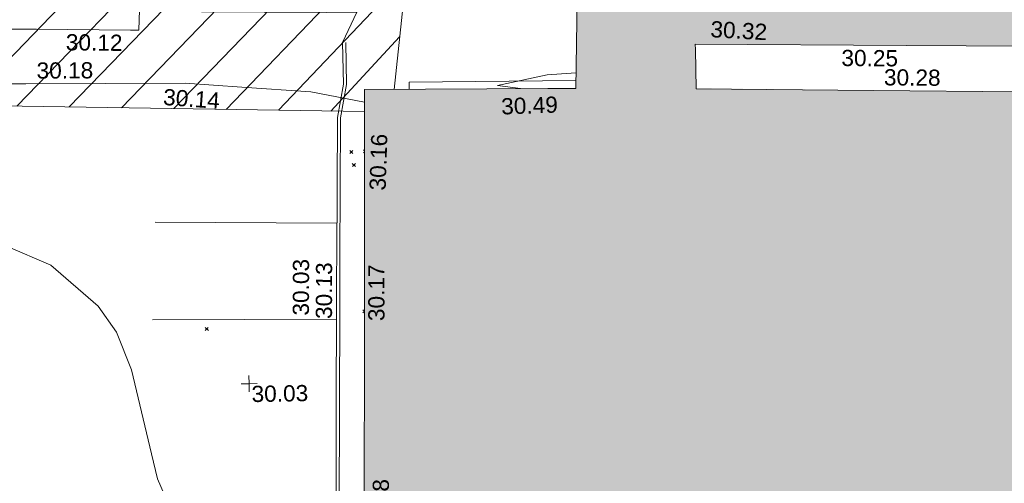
# Model space of a CAD drawing. Header units: millimetres. Extents: x -287732 to 520720, y -88450 to 287754.
# Tile 278 of 383: x 80720 to 103495, y 113792 to 124520. Entities that reach past the tile are written whole.
import ezdxf

# ---------------------------------------------------------------- set-up
doc = ezdxf.new("R2010")
doc.units = ezdxf.units.MM
doc.linetypes.add('IMPORT-HIDDEN2 _3_', pattern=[4762.5, 3175, -1587.5])
doc.linetypes.add('IMPORT-UG_ELEC_STREET LIGHTING_QLB2 _2_', pattern=[2700, 1500, -300.0000000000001, 0, -250, 150, -300.0000000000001, 0, -200])
for name, color, linetype, lineweight, true_color in [('00_UAV_BUILDING_OUTLINE', 5, 'Continuous', 9, 0x0000ff), ('00_UAV_CONCRETE', 9, 'Continuous', 9, 0x808080), ('00_UAV_FENCE', 7, 'Continuous', 9, 0x264c2f), ('00_UAV_KERB_BOTTOM', 1, 'Continuous', 9, 0xff0000), ('00_UAV_KERB_TOP', 7, 'Continuous', 9, 0xa500a5), ('00_UAV_LEVEL_SPOT', 7, 'Continuous', 9, 0x666666), ('00_UAV_ROAD_MARKING_YELLOW_CONTINUOUS', 40, 'Continuous', 9, 0xffbf00), ('00_UAV_WALL', 7, 'Continuous', 9, 0x7c00a5), ('00_UAV_WALL_RETAINING', 7, 'Continuous', 9, 0x7c00a5), ('01_DTM_CONTOUR_MJR', 7, 'Continuous', 9, 0x7f3f00), ('01_DTM_CONTOUR_MNR', 7, 'Continuous', 9, 0xa5a552), ('12333-PUM-2D-U-0001-C01 - Rev2_REVIT IMPORT_dwg', 7, 'Continuous', 9, 0x767676), ('A_RHA_Line', 7, 'Continuous', 9, 0x00a600), ('PUM-CHAMBER EXTENTS', 6, 'IMPORT-HIDDEN2 _3_', 9, 0xff00ff), ('PUM-UNABLE TO SURVEY', 190, 'Continuous', 9, 0x7f00ff)]:
    doc.layers.add(name, color=color, linetype=linetype, lineweight=lineweight, true_color=true_color)
doc.layers.add('A_RHA_Detail', color=7, linetype='Continuous', lineweight=9)
doc.layers.add('GEN-TEXT', color=7, linetype='Continuous', lineweight=9)
doc.styles.add('Swis721 Lt BT_2', font='swissl.ttf', dxfattribs={"height": 375})

# ---------------------------------------------------------------- blocks, each defined once
blk = doc.blocks.new('12333-PUM-2D-U-0001-C01 - Rev2_REVIT IMPORT_dwg_UAV-2077255-Site Location Plan Proposed')
at = {"layer": '00_UAV_LEVEL_SPOT', "color": 254, "true_color": 0xcccccc, "flags": 128}
for points in [[(0, -500.0000000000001), (0, 0), (-500.0000000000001, 0)], [(500.0000000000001, 0), (0, 0), (0, 500.0000000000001)]]:
    blk.add_lwpolyline(points, dxfattribs=at)
blk = doc.blocks.new('12333-PUM-2D-U-0001-C01 - Rev2_REVIT IMPORT_dwg_MGS62954_T2_Galway_ITM_3d_Rev1-2077680-Site Location Plan Proposed')
at = {"layer": '00_UAV_CONCRETE', "color": 254, "true_color": 0xcccccc, "flags": 128}
blk.add_lwpolyline([(533993821.2344432, 725676748.3484368), (533993819.7424778, 725676916.2696676), (533997677.8505664, 725676881.9568516)], dxfattribs=at)
at = {"layer": '00_UAV_FENCE', "color": 254, "true_color": 0xcccccc, "flags": 128}
blk.add_lwpolyline([(533984606.4254999, 725677031.3565), (533984956.9829133, 725677027.0913601), (533988641.8540002, 725676982.2585), (533989951.4853162, 725676867.2598823), (533991545.854, 725676727.2585), (533992783.3151581, 725676466.5470988)], dxfattribs=at)
at = {"layer": '00_UAV_KERB_BOTTOM', "color": 254, "true_color": 0xcccccc, "flags": 128}
blk.add_lwpolyline([(533992300.5415, 725677857.4255002), (533992299.5415, 725676890.4255), (533992151.5415, 725676125.4255002), (533992076.797038, 725672872.6906), (533992068.5414999, 725672513.4255), (533991993.5415002, 725668666.4255003), (533991977.2491143, 725667873.7233555), (533991909.5415, 725664579.4255), (533991882.9220554, 725662874.6402038), (533991839.5415, 725660096.4255), (533991804.6548505, 725657875.3088148), (533991755.5415, 725654748.4255), (533991704.8227784, 725652876.4435915), (533991678.5415, 725651906.4255002)], dxfattribs=at)
at = {"layer": '00_UAV_KERB_TOP', "color": 254, "true_color": 0xcccccc, "flags": 128}
blk.add_lwpolyline([(533992370.5414626, 725677857.3531113), (533992369.5345623, 725676883.6805985), (533992221.3875232, 725676117.9205644), (533992146.8141374, 725672872.6305698), (533992138.5258256, 725672511.939224), (533992063.5274799, 725668665.0240773), (533992047.262669, 725667873.663579), (533991979.5302703, 725664578.1598479), (533991952.9296565, 725662874.5805296), (533991909.5329681, 725660095.3326153), (533991874.6625469, 725657875.2491213), (533991825.5266109, 725654746.9278531), (533991774.8468394, 725652876.3835568), (533991748.5158221, 725651904.5296441)], dxfattribs=at)
at = {"layer": '00_UAV_ROAD_MARKING_YELLOW_CONTINUOUS', "color": 254, "true_color": 0xcccccc}
for p, q in [((533992095.2985793, 725673677.8420074), (533987889.7796368, 725673777.3943529)), ((533987793.7796368, 725671519.394353), (533992047.9148707, 725671455.416931))]:
    blk.add_line(p, q, dxfattribs=at)
at = {"layer": '00_UAV_WALL', "color": 254, "true_color": 0xcccccc, "flags": 128}
blk.add_lwpolyline([(533991946.8540001, 725678560.2585), (533989049.8540001, 725678625.2585001), (533987617.2942128, 725678697.4638813), (533987594.3289061, 725678223.6027254), (533987400.971929, 725678229.1283239), (533985226.854, 725678291.2585002), (533982402.4397334, 725678336.6436361)], dxfattribs=at)
at = {"layer": '00_UAV_WALL_RETAINING', "color": 254, "true_color": 0xcccccc, "flags": 128}
blk.add_lwpolyline([(533991946.8540001, 725678560.2585), (533992640.9680001, 725678549.684), (533992300.5415, 725677857.4255002)], dxfattribs=at)
at = {"layer": '01_DTM_CONTOUR_MJR', "color": 254, "true_color": 0xcccccc, "flags": 128}
blk.add_lwpolyline([(533982434.7057993, 725650513.4341646), (533984452.6412213, 725651986.0687025), (533985164.3878635, 725653442.7667475), (533986450.5126459, 725654285.6622803), (533987500.4225352, 725654420.0000001), (533988430.0000002, 725656420.0000001), (533988430.0000002, 725658420.0000001), (533988757.7809073, 725660389.2405014), (533988910.5054501, 725662093.0872011), (533988888.1726233, 725662704.3830078), (533988430.0000002, 725664420.0000001), (533988430.0000002, 725666420.0000001), (533987845.7303371, 725667835.730337), (533987710.3163019, 725668420.0000001), (533987285.7755486, 725670370.6648532), (533986954.1469131, 725671246.3576205), (533986539.3971784, 725671854.9828988), (533985458.1953767, 725672824.1461596), (533984430.0000002, 725673292.0930233)], dxfattribs=at)
at = {"layer": '01_DTM_CONTOUR_MNR', "color": 254, "true_color": 0xcccccc, "flags": 128}
blk.add_lwpolyline([(533996398.2576222, 725676717.7387002), (533995862.9347827, 725676803.2608696), (533997017.7169089, 725677027.780448), (533997684.0198982, 725677060.1955652)], dxfattribs=at)
at = {"xscale": 0.375, "yscale": 0.375, "zscale": 0.375}
blk.add_blockref('12333-PUM-2D-U-0001-C01 - Rev2_REVIT IMPORT_dwg_UAV-2077255-Site Location Plan Proposed', (533990000, 725670000.0000001), dxfattribs=at)
at = {"layer": '00_UAV_BUILDING_OUTLINE', "color": 251, "true_color": 0x666666, "char_height": 375, "width": 1495.902363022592, "attachment_point": 1, "line_spacing_factor": 1.005061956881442, "style": 'Swis721 Lt BT_2'}
for s, insert, rotation in [('30.32', (534000828.0322669, 725678207.7888681), 355.84313260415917), ('30.25', (534003833.727396, 725677486.0668606), 358.6493837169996), ('30.28', (534004810.7490917, 725677022.122988), 358.4756392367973), ('30.49', (533995938.1842242, 725676501.1138716), 1.0456829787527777), ('30.16', (533992859.9595945, 725674430.1917697), 87.1805098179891), ('30.17', (533992780.1852723, 725671401.841308), 88.96203897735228), ('30.18', (533992796.2918181, 725666434.90736), 88.96203896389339)]:
    blk.add_mtext(s, dxfattribs=dict(at, insert=insert, rotation=rotation))
at = {"layer": '00_UAV_FENCE', "color": 251, "true_color": 0x666666, "char_height": 375, "width": 1495.902363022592, "attachment_point": 1, "line_spacing_factor": 1.005061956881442, "style": 'Swis721 Lt BT_2'}
for s, insert, rotation in [('30.18', (533985212.9892944, 725677519.2428584), 359.30293167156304), ('30.14', (533988146.8504523, 725676859.5624635), 354.98173383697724)]:
    blk.add_mtext(s, dxfattribs=dict(at, insert=insert, rotation=rotation))
at = {"layer": '00_UAV_KERB_BOTTOM', "color": 251, "true_color": 0x666666, "insert": (533991035.4123445, 725671559.9903523), "char_height": 375, "width": 1495.902363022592, "attachment_point": 1, "rotation": 88.81143063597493, "line_spacing_factor": 1.005061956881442, "style": 'Swis721 Lt BT_2'}
blk.add_mtext('30.03', dxfattribs=at)
at = {"layer": '00_UAV_KERB_TOP', "color": 251, "true_color": 0x666666, "insert": (533991567.1198985, 725671471.4958007), "char_height": 375, "width": 1495.902363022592, "attachment_point": 1, "rotation": 88.81114601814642, "line_spacing_factor": 1.005061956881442, "style": 'Swis721 Lt BT_2'}
blk.add_mtext('30.13', dxfattribs=at)
at = {"layer": '00_UAV_LEVEL_SPOT', "insert": (533990051.8765643, 725669949.1441548), "char_height": 375, "width": 1495.902363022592, "attachment_point": 1, "line_spacing_factor": 1.005061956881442, "style": 'Swis721 Lt BT_2'}
blk.add_mtext('30.03', dxfattribs=at)
at = {"layer": '00_UAV_WALL', "color": 251, "true_color": 0x666666, "insert": (533985904.0719428, 725678162.9664321), "char_height": 375, "width": 1495.902363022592, "attachment_point": 1, "rotation": 358.36309324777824, "line_spacing_factor": 1.005061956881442, "style": 'Swis721 Lt BT_2'}
blk.add_mtext('30.12', dxfattribs=at)
blk = doc.blocks.new('12333-PUM-2D-U-0001-C01 - Rev2_REVIT IMPORT_dwg-1620468-Site Location Plan Proposed')
at = {"layer": 'PUM-CHAMBER EXTENTS', "true_color": 0xfff4d4}
h = blk.add_hatch(dxfattribs=at)
h.set_pattern_fill('FP_14', style=0, pattern_type=2)
h.set_pattern_definition([(45, (-533641079.65, -725615854.3560001), (-618.7184335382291, 618.7184335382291), [])])
h.paths.add_polyline_path([(351699.7223387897, 60394.56140982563), (351708.9931529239, 60906.25732130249), (352393.2163071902, 60898.13015708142), (353041.6677554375, 66223.39089351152), (353206.9931679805, 73966.25732118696), (353982.8594361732, 73952.71452510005), (354317.3501528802, 76699.64382133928), (358888.3501528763, 76111.64382135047), (361222.350152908, 86809.64382132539), (361563.3501529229, 88895.64382133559), (363078.3501529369, 90435.64382137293), (363904.3501529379, 101867.6438212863), (365385.1266995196, 110525.3932341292), (365230.9820148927, 110551.7047199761), (365498.4008083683, 111226.8875165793), (365470.0968050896, 111952.5482150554), (365624.7061381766, 111926.1574136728), (366051.3501529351, 114420.6438213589), (364898.3501528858, 114331.6438213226), (360524.3501529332, 111561.643821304), (356416.7002318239, 111258.678218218), (357929.2858412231, 111182.0907012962), (360544.5530249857, 111349.5624075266), (360546.5568067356, 111049.5690885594), (355314.0187962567, 111014.6190039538), (355309.6134037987, 111177.0234435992), (355277.3501528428, 111174.6438213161), (352644.3501529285, 114141.6438213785), (338239.8330883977, 112460.2766464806), (329804.3501528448, 111555.6438213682), (319532.3501528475, 110592.6438213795), (310517.3501528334, 109863.6438213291), (302620.3501528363, 109581.6438213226), (295825.3501529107, 109566.6438213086), (279813.350152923, 106549.6438213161), (276140.8366145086, 103581.1872824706), (276061.814112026, 103425.8629484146), (271406.8224872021, 105468.1551963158), (271509.3894614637, 105701.9358727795), (267649.3501529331, 107463.6438213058), (260223.350152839, 100640.6438213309), (259796.3501529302, 72682.64382134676), (269496.3501528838, 64316.64382130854), (273776.3501529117, 63665.64382135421), (309011.3501528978, 62955.64382139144), (311037.3501528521, 62074.6438213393), (338250.4136490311, 60841.37633496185), (351699.5658924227, 60394.56660730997)])
h.paths.add_polyline_path([(268358.9909750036, 65556.86419187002), (264596.4920611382, 69167.41490751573), (264804.2082447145, 69383.87273540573), (266581.5988270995, 67470.36930634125), (268566.7072650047, 65773.32227584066), (268393.5501527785, 65592.87780161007)])
h.paths.add_polyline_path([(332379.8871528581, 67575.85382149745), (302320.8871528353, 68122.85382142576), (302332.4158496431, 68783.33241919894), (280169.8095181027, 69186.63780598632), (280330.3604934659, 78384.59702432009), (275960.0958838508, 78464.13017966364), (276108.0612945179, 86595.19465455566), (280450.151176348, 86519.40319374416), (280756.2778082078, 103341.6855813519), (302910.5740271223, 102938.5317815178), (302920.972094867, 103534.2366836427), (310787.9439886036, 103391.077438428), (310815.0515439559, 104880.7045066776), (318228.828162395, 104745.7919744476), (318301.0448391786, 108714.2766025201), (322633.8020448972, 108635.4310593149), (322539.6341878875, 103240.5581443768), (349750.1643799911, 102745.3933022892), (349310.9351529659, 74176.4228213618), (332506.0083566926, 74506.52523825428), (332420.0679097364, 69783.88557772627)])
h.paths.add_polyline_path([(262373.7501529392, 72788.24382127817), (262335.6501529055, 75226.64382126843), (265345.5501529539, 75226.64382127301), (265383.6501528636, 72864.44382129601), (265304.282726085, 72862.43451935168)])
h.paths.add_polyline_path([(261383.1501529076, 75912.44382133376), (261459.3501528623, 80789.24382130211), (267517.2501529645, 80713.04382131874), (267441.0501529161, 75836.24382126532), (261504.349508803, 75910.91930113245)])
h.paths.add_polyline_path([(302573.8228673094, 78329.5292630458), (302592.4407276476, 78963.90062831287), (306343.567266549, 78898.43991812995), (306598.9518629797, 91613.856582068), (302817.47857218, 91689.80612071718), (302824.7189976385, 92271.11380375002), (296640.3411529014, 92395.32482125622), (296360.3411528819, 78454.32482147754), (302538.3452618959, 78330.24181806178)])
h.paths.add_polyline_path([(261840.3501529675, 80865.44382132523), (261687.9501528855, 92981.24382128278), (264050.1501528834, 92981.2438213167), (264202.5501529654, 80865.44382135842), (262112.9041611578, 80865.44382132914)])
h.paths.add_polyline_path([(274664.4282881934, 104261.9875886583), (272430.0401462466, 105281.7542374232), (273799.1437452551, 104582.3695657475), (274486.1144024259, 104328.01044291)])
h.paths.add_polyline_path([(315481.3501528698, 115683.6438212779), (326437.1652111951, 116343.5766866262), (364189.3501528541, 120948.6438212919), (366744.3501529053, 124721.6438213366), (363517.3501528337, 126053.6438213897), (359872.3501529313, 126432.6438213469), (352849.3501528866, 126181.6438212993), (339104.3501528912, 124625.6438213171), (335451.3501528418, 124514.6438212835), (325145.3501528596, 123235.643821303), (319635.3501528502, 122976.6438213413), (314446.3501528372, 122493.6438213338), (313566.3501528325, 118980.6438212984), (313763.6326656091, 118640.9882366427)])
h.paths.add_polyline_path([(322305.0501529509, 119194.0438212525), (322152.6501528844, 121403.8438213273), (326724.6501528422, 121784.8438212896), (326877.0501529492, 119498.8438213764), (323355.1979920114, 119264.0536772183)])
h.paths.add_polyline_path([(328629.650152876, 120870.4438213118), (328477.2501528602, 122089.6438212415), (329810.7501529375, 122242.0438213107), (329963.150152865, 121022.843821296), (328841.381541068, 120894.6416942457)])
h.paths.add_polyline_path([(317352.0501529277, 121480.0438213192), (317352.0501529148, 121861.0438213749), (317618.7501529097, 121856.3885555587), (317618.7501529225, 121480.0438212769), (317362.3608134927, 121480.0438213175)])
h.paths.add_polyline_path([(331601.450152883, 122089.6438213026), (331144.2501529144, 122242.0438212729), (331258.5501528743, 122623.0438212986), (331715.7501528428, 122470.6438213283), (331644.5503212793, 122233.3110493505)])
at = {"layer": 'GEN-TEXT', "color": 253, "true_color": 0xaaaaaa}
for p, q in [((351343.124563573, 59430.94570585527), (351413.8352416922, 59501.65638397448)), ((351413.8352416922, 59430.94570585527), (351343.124563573, 59501.65638397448)), ((351683.3238227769, 59489.45712486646), (351662.1245635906, 59510.65638405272)), ((351662.1245635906, 59439.9457059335), (351682.8014030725, 59460.62254541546)), ((351395.99481388, 59129.28848224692), (351466.7054919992, 59199.99916036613)), ((351466.7054919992, 59129.28848224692), (351395.99481388, 59199.99916036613)), ((351616.0445757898, 55776.02752614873), (351581.4704452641, 55810.60165667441)), ((351581.4704452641, 55739.8909785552), (351616.0157458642, 55774.43627915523)), ((347927.9948137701, 55394.2884822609), (347998.7054918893, 55464.99916038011)), ((347998.7054918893, 55394.2884822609), (347927.9948137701, 55464.99916038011))]:
    blk.add_line(p, q, dxfattribs=at)
at = {"layer": 'PUM-UNABLE TO SURVEY', "color": 7, "true_color": 0xfff4d4}
blk.add_line((353041.6677554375, 66223.39089351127), (352393.2163071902, 60898.13015708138), dxfattribs=at)
at = {"layer": 'PUM-UNABLE TO SURVEY', "color": 7, "true_color": 0xfff4d4, "flags": 128}
blk.add_lwpolyline([(351699.7223387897, 60394.56140982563), (337339.3501528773, 60871.64382135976), (311037.3501528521, 62074.6438213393), (309011.3501528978, 62955.64382139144), (273776.3501529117, 63665.64382135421), (269496.3501528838, 64316.64382130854), (259796.3501529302, 72682.64382134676), (260223.350152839, 100640.6438213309), (267649.350152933, 107463.6438213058), (271509.3894614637, 105701.9358727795)], dxfattribs=at)
blk.add_blockref('12333-PUM-2D-U-0001-C01 - Rev2_REVIT IMPORT_dwg_MGS62954_T2_Galway_ITM_3d_Rev1-2077680-Site Location Plan Proposed', (-533641079.6498471, -725615854.3561786))

msp = doc.modelspace()

# ---------------------------------------------------------------- hatches: boundary and pattern name
at = {"layer": 'A_RHA_Detail', "true_color": 0xc0c0c0}
h = msp.add_hatch(color=9, dxfattribs=at)
h.paths.add_polyline_path([(-80880.60083809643, -68502.79057078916), (-80400.865924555, -68483.41509113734), (-80400.865924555, -62984.64684185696), (-24474.85765177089, -63009.32043784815), (-24456.14471271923, -50840.30023858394), (-36622.55041039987, -50831.65104353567), (-36622.55041039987, -44228.57792613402), (-50959.0526582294, -44218.38599194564), (-50959.0526582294, -42573.78171514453), (-54563.9325804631, -42571.21897729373), (-54565.69773352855, -45054.17447474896), (-92408.82109321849, -45027.27149621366), (-92411.78875845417, -49201.74309222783), (-100061.9988811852, -49201.74309222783), (-100052.2214449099, -64852.82557838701), (-86120.90825229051, -64852.82557838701), (-86092.1662649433, -62957.90041523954), (-84861.10047608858, -62957.90041523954), (-84854.79052929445, -68240.109737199), (-80870.60226892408, -68240.10973722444)])
h.paths.add_polyline_path([(-137238.9269902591, -68461.9384092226), (-132719.7426408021, -68433.0633692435), (-132847.0731201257, -62850.04282283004), (-130454.6837966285, -62916.63108078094), (-130498.2830220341, -61355.85393642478), (-117581.136331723, -61423.42893438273), (-117492.3908565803, -49183.91309190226), (-125136.5200282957, -49178.47881952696), (-125133.572703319, -45032.61887136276), (-163007.1824077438, -45005.6942194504), (-163007.1824076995, -44090.2963411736), (-163123.8521269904, -44090.21339942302), (-163122.6389897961, -42383.75184302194), (-166563.8543419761, -42383.75184298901), (-166565.034908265, -44044.39824208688), (-193158.4656786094, -44025.49275805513), (-193195.152889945, -62863.65652504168), (-137269.7106414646, -62916.63108078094), (-137254.3708868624, -65679.90523788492)])
h.paths.add_polyline_path([(120310.9497607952, -32334.28230164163), (120312.4652266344, -31610.73011961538), (133451.2244789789, -31638.24899384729), (133469.2230092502, -19717.98315780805), (121295.7536929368, -19692.48606430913), (121319.8434528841, -8190.941560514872), (112277.0825930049, -8172.001674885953), (112263.1770823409, -14811.1234547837), (78285.85310969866, -14739.95861438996), (78292.82277619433, -8167.077575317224), (75241.99098605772, -8160.673431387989), (69355.76844233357, -8152.931592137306), (69353.6659720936, -9156.74635762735), (68372.60878945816, -9154.691552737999), (68372.60878945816, -13705.52853215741), (69333.7233474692, -13707.54156770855), (69325.07112547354, -16249.53369228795), (66623.4489111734, -16249.53369228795), (66619.79243935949, -17995.29925530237), (65989.07757494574, -17995.2992552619), (65985.44262772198, -19730.78799483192), (57152.23993377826, -19712.28702421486), (57127.42535098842, -31559.89463417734), (70277.87165424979, -31587.43801817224), (70277.87165431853, -32271.7414715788), (78263.96947909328, -32285.12944888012), (78266.62661740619, -31019.79372153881), (112335.8856506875, -31091.15111860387), (112335.8856506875, -32317.57330553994), (119781.4233959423, -32333.17321913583)])
h.paths.add_polyline_path([(7503.717409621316, -1791.439263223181), (15482.43097392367, -674.0213231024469), (15484.0826588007, 148.1327206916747), (56188.28042539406, 205.5276654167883), (56155.84326007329, 14338.3166313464), (18016.62665935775, 14236.48149539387), (17967.9025208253, 34313.18372071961), (21727.10644863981, 34324.0692624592), (21708.90974962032, 40608.10218321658), (18009.66447159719, 40608.10218321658), (17995.54603706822, 45483.75063442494), (9770.084204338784, 45420.6329473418), (3966.213879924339, 45446.76585222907), (3984.771235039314, 14176.56786832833), (1023.062455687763, 14176.56786837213), (-276.5134647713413, 14190.52623461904), (-231.6790044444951, 5968.135265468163), (-226.4491536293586, 193.7444677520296), (553.0869992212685, 183.4716499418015), (7477.609307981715, 143.2867586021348), (7488.638446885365, -674.0213231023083)])
h.paths.add_polyline_path([(77755.59663317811, 53.47451145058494), (77729.51881611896, 1699.844979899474), (94464.47132486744, 1659.976083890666), (94606.37913471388, 17991.390236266), (88810.4190114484, 18015.03260816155), (88799.89418497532, 14436.74271609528), (69413.88950349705, 14457.8773889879), (69377.35724448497, 99.62816357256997), (75241.99098605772, 67.32134432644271)])
h.paths.add_polyline_path([(61252.12079701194, 46453.95617366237), (105774.7348988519, 46472.68783506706), (105768.2642198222, 61852.61234306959), (92285.13876309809, 61852.61234306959), (92308.59670399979, 65784.30757140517), (96107.4668000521, 65767.60445243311), (96059.68081117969, 75209.20847378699), (101084.8427276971, 75071.88872764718), (104988.0046543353, 74765.36560406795), (108403.6894220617, 74363.8408943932), (112009.2703903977, 73787.25420861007), (115645.3524815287, 73049.69667206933), (116890.8108051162, 72761.69136252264), (120208.9929833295, 71893.18353872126), (120865.241739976, 71703.68484519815), (124135.6329506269, 70669.67317906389), (127435.6253142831, 69480.50055823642), (127820.4368670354, 69394.93141813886), (128274.3081769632, 69331.69585753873), (128731.8791144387, 69306.66104516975), (129189.9401488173, 69320.00258290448), (129645.2782985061, 69371.62688826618), (130094.6997111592, 69461.17185603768), (130535.0520071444, 69588.00939074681), (130963.246434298, 69751.24981927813), (131376.2795165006, 69949.74812590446), (131771.2541232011, 70182.11198903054), (132162.5575600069, 70460.5404660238), (132496.0921583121, 70741.69081113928), (132820.871367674, 71064.98072578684), (133117.4593294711, 71414.31364272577), (133383.77568926, 71787.23923950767), (133616.5473239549, 72178.5372844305), (133817.1647262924, 72590.54524898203), (133982.6025969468, 73017.89547513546), (134111.7005086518, 73457.59040801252), (134203.5529320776, 73906.54590458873), (134257.5155883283, 74361.61286216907), (134272.5462649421, 74819.5993153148), (134250.5259875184, 75277.29281745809), (134189.6227572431, 75731.48297747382), (134090.9274700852, 76178.98397757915), (133955.1324028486, 76616.65691993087), (133783.1900598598, 77041.43184345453), (133576.3064937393, 77450.32925647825), (133335.932843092, 77840.48103920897), (133063.7551572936, 78209.15055532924), (132761.6825665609, 78553.75185442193), (132431.8338935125, 78871.8678050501), (132076.5227905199, 79161.26705197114), (131698.2415080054, 79419.91966861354), (131299.6434187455, 79646.01139197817), (131093.5942456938, 79746.34209763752), (132146.0467355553, 83110.22226145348), (122787.7632953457, 86282.54285518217), (121604.3555412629, 82800.3591886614), (117095.9864227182, 83870.84033785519), (116841.9598400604, 83526.35449572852), (116120.5435466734, 91221.93611972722), (110237.7341284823, 91274.27491021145), (110194.3680786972, 90435.39030214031), (104988.0046543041, 90486.49901390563), (104973.2761846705, 94309.82427956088), (103746.1314668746, 94309.8242795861), (103839.9937121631, 122852.1474271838), (96365.09202306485, 122931.9599470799), (96350.3400238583, 123952.4168585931), (104555.5505249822, 123902.1925226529), (104607.3234458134, 120248.5396156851), (125502.5015002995, 120134.1933400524), (125662.0200253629, 137657.3796882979), (114479.5865733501, 137699.2256881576), (114382.306264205, 129149.9458158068), (104644.159003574, 129187.9975073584), (104577.9931702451, 126217.3903144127), (101184.4926406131, 126159.1566967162), (101264.6166812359, 135959.2655565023), (89967.23178808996, 135988.8856164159), (89927.63362986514, 125823.6463181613), (93630.53562302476, 125840.7948842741), (93580.65688892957, 122931.9599470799), (88697.38835376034, 122904.7310126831), (88679.3898954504, 95739.09143775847), (86378.25848996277, 95739.09143775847), (86378.18187189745, 96178.1008337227), (83279.50743284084, 96200.92083327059), (83273.62493422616, 95735.74732133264), (70169.67509619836, 95733.22421950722), (70166.26842742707, 96272.07409347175), (66674.99731294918, 96257.14073655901), (66654.74538556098, 95755.71092136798), (65784.77231079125, 95755.71092136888), (65887.65094984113, 117470.630565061), (53473.3427162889, 117487.9046429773), (53434.44066309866, 98570.46349063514), (40649.41626916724, 98570.46349063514), (40610.16711559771, 94406.01479078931), (38853.82372868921, 94410.36303440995), (38848.65589191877, 89463.65332729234), (40612.46601912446, 89518.45976927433), (40665.38257362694, 86257.73741128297), (38372.19584460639, 86305.72309285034), (38369.79374539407, 76901.0507917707), (50937.9512507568, 76944.40198294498), (50922.88567286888, 74598.78180889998), (56484.9061132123, 74588.85093771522), (56484.9061132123, 75194.85181995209), (92465.4037153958, 75233.0258166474), (92645.92783662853, 71766.64845094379), (89810.55521366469, 69362.83965827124), (85313.16173974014, 69360.94750420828), (85313.16173974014, 66907.4050808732), (75210.14498263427, 66903.15451589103), (75210.14498263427, 63815.70944550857), (70819.40014309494, 63815.70999200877), (70819.21601505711, 64253.35708059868), (69456.83415683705, 64253.35708059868), (69455.7195737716, 66901.99623166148), (61303.32856759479, 66898.5668068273), (61304.56054988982, 63970.32021231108), (70500.41048208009, 63970.32021219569), (70500.4088543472, 61852.59006207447), (61245.6438848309, 61848.69637488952), (61252.03558504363, 46656.49344428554)])
h.paths.add_polyline_path([(-17153.16561239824, 48569.32684293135), (-17153.16561224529, 60770.38083685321), (-29362.88357759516, 60774.70428694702), (-29362.88357759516, 67399.20394580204), (-43507.24466814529, 67405.01911303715), (-43488.5313307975, 69093.07334175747), (-45766.41866231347, 69109.32868388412), (-45794.3462003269, 67405.01911303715), (-47272.11273194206, 67404.2124544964), (-47272.44887633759, 66454.91798908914), (-86004.56386332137, 66468.63299519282), (-86006.66970787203, 60521.58362721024), (-92662.87722510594, 60521.58362721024), (-92665.2138765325, 50184.35611932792), (-79752.0168396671, 50179.78309939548), (-79752.016597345, 48591.4932381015), (-17157.7163123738, 48569.32845417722)])
h.paths.add_polyline_path([(-201056.4185878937, 48628.75479108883), (-138377.9751621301, 48634.64535779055), (-138377.9751621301, 50133.28201003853), (-125467.710581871, 50134.49626164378), (-125468.6909603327, 60566.1903686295), (-132186.8595614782, 60565.86652591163), (-132187.4203588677, 66533.0197876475), (-170643.3098734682, 66805.61809689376), (-170643.3098732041, 67738.78475848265), (-200340.0100486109, 67488.93693764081), (-200348.7171487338, 60827.78025104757), (-201057.5650552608, 60827.71357558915), (-201056.6510294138, 51102.04313372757)])
h.paths.add_polyline_path([(-240051.5126725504, 54769.19491160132), (-239444.490259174, 54811.10754483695), (-239186.5396223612, 54841.92927608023), (-238764.8191577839, 54940.98166103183), (-238382.4735933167, 55122.46891388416), (-237990.3402229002, 55354.87497234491), (-237269.2031023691, 55936.21515020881), (-237032.4836384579, 56225.56611516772), (-236793.0039602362, 56569.31473944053), (-236554.5880578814, 57004.26389721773), (-236432.7219585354, 57267.46508908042), (-236300.081527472, 57753.26238983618), (-236250.7285154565, 58017.17885684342), (-236235.6490609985, 58516.21786804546), (-236233.2538429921, 58987.85640053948), (-236213.7029795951, 59823.48083769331), (-236363.8287855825, 59820.86038205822), (-236634.0279869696, 60698.06075827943), (-236391.9547756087, 61432.19726339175), (-236225.4740089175, 61435.10319600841), (-236201.6036569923, 62637.68779596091), (-232563.5271750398, 62639.28734435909), (-232563.5271750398, 63049.03842404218), (-232732.1945866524, 63049.15302218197), (-232860.1521277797, 63457.95890274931), (-232731.606808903, 63914.24862697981), (-232560.8209656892, 63914.24862697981), (-232515.1276847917, 70598.00033009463), (-240628.6947849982, 70598.85496273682), (-240629.7923196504, 72350.98321577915), (-246412.6011212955, 72347.36085933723), (-246412.6011212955, 70616.45923936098), (-254449.5805725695, 70618.60952619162), (-254454.637144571, 70754.06491720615), (-254469.7140363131, 73191.66276250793), (-263883.2532625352, 73267.83063688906), (-263902.4181505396, 68260.74348553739), (-263714.8217520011, 68259.82096572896), (-263552.9672900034, 67819.65434396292), (-263719.0883117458, 67392.2068408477), (-263913.6298699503, 67392.20684284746), (-263956.7001913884, 58633.76423459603), (-260181.1963171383, 58611.22607638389), (-260192.3146983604, 56354.25111579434), (-257184.684388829, 56339.46086021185), (-257213.4419957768, 57092.93866021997), (-257338.5163846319, 57093.27331223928), (-257471.0109294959, 57531.74572308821), (-257338.5163845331, 58062.22513696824), (-257203.4956297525, 58064.06881289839), (-257173.5751889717, 58598.54056692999), (-256478.2273617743, 58575.27357994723), (-256478.2273617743, 58788.51859473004), (-256013.0091299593, 58911.92701534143), (-255397.0786664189, 58780.99767617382), (-255397.0786664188, 58595.982422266), (-243809.885361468, 58585.92793201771), (-243805.3570672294, 58352.04527760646), (-243740.939469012, 57884.52572680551), (-243619.0830608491, 57421.84877545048), (-243424.3877545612, 56943.65915412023), (-243247.1437899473, 56608.24157713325), (-243003.0710579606, 56249.99021479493), (-242732.2093200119, 55932.75703082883), (-242371.7230178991, 55603.12658811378), (-242141.255125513, 55424.88676767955), (-241804.9643037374, 55216.88439822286), (-241529.4640827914, 55077.02869055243), (-241100.6275144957, 54917.18295003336), (-240836.2134980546, 54840.82833176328), (-240453.4486195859, 54788.60784130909), (-240218.9578693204, 54777.28227442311)])
h.paths.add_polyline_path([(40276.69022552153, 59895.36417752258), (40328.62676029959, 69196.9439153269), (36588.99968785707, 69217.8245910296), (36619.46637569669, 74674.25962428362), (32264.36460078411, 74687.02318924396), (32233.48293867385, 69156.26826306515), (11916.69390495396, 69269.70959686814), (11966.66200111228, 78218.75165974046), (29087.509017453, 78123.15526808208), (29143.44567205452, 88141.1370047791), (15719.348796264, 88216.09212953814), (15732.60379610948, 90589.9978889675), (4594.294101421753, 90652.19003489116), (4525.129359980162, 78265.12250449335), (10096.76365553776, 78234.01258731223), (10077.43887221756, 74773.03821910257), (4547.641142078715, 74803.91453678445), (4465.579974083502, 60107.1600234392), (19125.89094760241, 60025.30234268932), (19139.86249374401, 62527.53804644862), (31738.59196305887, 62457.19146404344), (31724.55430858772, 59943.11609815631), (38369.79364225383, 59906.01157293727)])
h.paths.add_polyline_path([(-246083.0241259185, 72334.29150213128), (-246083.0594797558, 72334.30275087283), (-246208.2905500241, 72334.29150213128)])
h.paths.add_polyline_path([(-114575.3004830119, 112178.0758695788), (-114575.3246435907, 112178.0758695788), (-114707.2752166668, 115801.5811617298)])
h.paths.add_polyline_path([(-154699.9178765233, 101760.4080976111), (-114382.050333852, 101776.0542914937), (-114382.050333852, 106926.9360164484), (-113755.641395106, 106927.1792101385), (-113757.5507412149, 111847.2721531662), (-114431.6837526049, 111847.2721531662), (-114431.8097758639, 112178.0758695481), (-114575.3004830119, 112178.0758695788), (-114578.9984943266, 121707.2390833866), (-123056.9849702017, 121707.2390833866), (-123068.8201032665, 156452.7036899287), (-119381.2340625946, 156454.1348067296), (-119381.2340625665, 160165.8597952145), (-115501.031452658, 160167.3662801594), (-115503.3750945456, 166206.5793118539), (-132411.7987151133, 166599.6604729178), (-132411.8243278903, 166665.6603411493), (-135275.0124468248, 166664.5490317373), (-135275.0124468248, 166628.1883101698), (-135911.3205076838, 166628.1944502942), (-135911.3479256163, 166352.1604668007), (-152521.1633846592, 166345.7146753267), (-152518.3680955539, 159142.6836790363), (-150699.3133726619, 159117.9265656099), (-150758.5477087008, 122560.691203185), (-151059.2005266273, 122560.691203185), (-151061.0981347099, 121302.4374932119), (-154138.3148337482, 121372.6012653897), (-154138.3148337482, 121865.1834517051), (-154704.3888425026, 121867.2611370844), (-154688.5451973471, 119352.3937021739), (-154745.5933227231, 119352.3715636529), (-154745.5763474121, 118722.1532660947), (-160794.1544526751, 118748.7442832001), (-160794.1544526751, 119410.5425977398), (-163852.1622693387, 119422.408321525), (-163855.0715294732, 118762.2003111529), (-167568.6765459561, 118778.5256058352), (-166634.6619849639, 124395.1277019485), (-166930.050559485, 124500.0918161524), (-167568.6765459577, 124707.6250903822), (-168028.2173235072, 124841.3808647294), (-168630.5006276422, 124991.3056740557), (-169238.2056069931, 125117.4693074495), (-169850.3952285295, 125219.6772876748), (-170466.1255403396, 125297.7720169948), (-171089.11025998, 125351.8553033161), (-171704.4065937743, 125381.1774255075), (-172325.0479971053, 125386.3595015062), (-172782.2248668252, 125374.5832362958), (-173401.7764235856, 125337.4554476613), (-174109.844898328, 125263.4341236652), (-174634.1213722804, 125190.4100126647), (-175245.0145766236, 125080.719099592), (-176047.1958093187, 124895.7675260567), (-176665.4852587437, 124724.7228134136), (-177045.3001228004, 124609.1129151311), (-177631.5127792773, 124405.2077276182), (-176665.4852586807, 118818.5158794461), (-177558.9402083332, 118822.4435768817), (-177662.2853368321, 125263.4341236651), (-176365.3912351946, 126542.9270807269), (-159462.2970490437, 126319.910391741), (-157057.7396790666, 128609.0850976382), (-157060.6673204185, 136153.1661957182), (-158638.8016610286, 137740.2441626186), (-159352.3735831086, 137740.2441626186), (-161634.4140634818, 140201.1078539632), (-168727.9404945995, 140256.8191146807), (-171035.0401161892, 137942.8847305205), (-174184.1459014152, 137942.8847305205), (-176460.1167434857, 140292.2858551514), (-177341.6856934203, 140292.2858551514), (-177341.7113613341, 140358.4281613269), (-183428.5803825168, 140356.0660244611), (-185921.6385985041, 137917.4639994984), (-185921.6385985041, 131757.3091155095), (-186906.8767412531, 131756.9267733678), (-187725.3914540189, 130809.9989183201), (-187724.058890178, 127376.1828148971), (-186481.0281350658, 126304.5577463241), (-186479.4846754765, 122327.2959175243), (-185176.2828158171, 121059.4673825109), (-180304.1129154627, 121059.4673824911), (-180304.1136492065, 118802.0484409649), (-193555.3706955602, 118802.0484409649), (-193555.368699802, 133117.8341649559), (-192593.6442938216, 133118.2073819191), (-192593.6442938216, 134200.8158367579), (-192224.6284783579, 134200.9592041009), (-192225.5653014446, 136615.0101267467), (-192595.0012460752, 136615.0101267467), (-192595.4357332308, 137734.4745165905), (-193589.2709668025, 137734.4746851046), (-193589.2685988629, 147474.570583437), (-193163.2062206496, 147492.8644732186), (-192765.7252967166, 147531.087133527), (-192359.9383250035, 147589.5931622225), (-192199.8207947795, 147616.5827294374), (-191882.7548926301, 147682.9245600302), (-191568.5380070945, 147761.6632019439), (-191257.654638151, 147852.677242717), (-190828.6072909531, 148002.2045655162), (-190647.7999969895, 148070.9514233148), (-190349.7690789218, 148197.8750094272), (-190056.9509284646, 148336.4013817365), (-189769.797051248, 148486.3169427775), (-189405.3590254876, 148698.0567944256), (-189132.906026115, 148873.2749095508), (-188867.542109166, 149059.0543929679), (-188609.6764469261, 149255.1087866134), (-188354.9814055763, 149465.3525772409), (-188079.6339208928, 149713.879248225), (-187884.9836199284, 149901.8220103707), (-187545.928247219, 150265.8040604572), (-187446.29984479, 150378.3960832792), (-187241.3270201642, 150629.2310214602), (-187046.3599558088, 150887.9197697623), (-186861.6992771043, 151154.0634500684), (-186546.1373636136, 151669.829875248), (-186524.4196769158, 151707.0632450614), (-163675.2898318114, 151669.829875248), (-163687.5843045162, 148134.07679455), (-157303.6541541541, 148136.492106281), (-157303.6541541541, 155759.91501608), (-157557.4317586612, 155765.0384228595), (-157555.9168973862, 166678.0466575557), (-187009.2021991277, 166699.7464767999), (-187013.0952111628, 162054.4009359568), (-188707.17754695, 162044.5925187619), (-188705.9961892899, 155021.5333641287), (-188737.9999316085, 154650.5326604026), (-188799.0133969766, 154283.1866125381), (-188857.2045401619, 154035.4341107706), (-188966.1106131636, 153679.3368924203), (-189102.6200311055, 153332.8820747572), (-189265.8911675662, 152998.2056672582), (-189454.9174011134, 152677.371060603), (-189645.2484685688, 152421.3220123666), (-189916.9563410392, 152104.2450531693), (-190212.7041973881, 151809.4634871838), (-190530.6686598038, 151538.7947471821), (-190868.8893671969, 151293.9075915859), (-191225.281078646, 151076.3118324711), (-191597.6465194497, 150887.3490191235), (-192092.8415776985, 150682.5621956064), (-192519.2468154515, 150561.8451365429), (-192903.8930791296, 150482.240889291), (-193187.215491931, 150440.8868273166), (-193594.1866364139, 150407.1257787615), (-193594.5952989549, 151459.9895227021), (-205369.2399268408, 151455.4201247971), (-205354.4523517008, 113350.0822379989), (-207187.1580384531, 113349.3710182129), (-207184.3024929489, 105991.0636522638), (-205312.8748221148, 105991.1901500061), (-205311.2362476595, 101769.6553082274), (-175488.6451201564, 101781.2285901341), (-175488.6451201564, 110889.6985621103), (-154703.4627663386, 110897.5679794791), (-154700.2792295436, 102691.5597281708)])
h.paths.add_polyline_path([(193735.9435693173, 113047.8274774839), (208865.0938716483, 114991.0266430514), (208976.1154123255, 114126.6471160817), (216447.8967332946, 115086.3281915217), (216038.7305308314, 118271.9702413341), (232648.5073383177, 120405.3421626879), (233425.993615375, 114352.0734369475), (240632.2017567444, 115277.6440988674), (239854.8412683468, 121329.9334727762), (256406.8682407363, 123455.8879629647), (257091.7572256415, 118089.1198988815), (264572.2871227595, 119040.8180953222), (261877.8350555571, 138524.7609215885), (259178.7147038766, 138221.6086035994), (259197.3483655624, 137439.0084132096), (254686.1480587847, 136897.0007612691), (255412.6810205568, 131314.8303176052), (240852.7447969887, 129522.4514056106), (239771.0426543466, 137918.8519126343), (240649.5822431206, 138010.1984551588), (240062.3063116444, 142776.6750342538), (239165.7694642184, 142685.0143484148), (237630.9646614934, 151018.3171732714), (266172.8791088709, 154560.7889781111), (271297.1876944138, 142612.4006970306), (276531.7397502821, 144861.098714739), (274941.5029779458, 148527.9037281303), (302074.5307653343, 160134.9084326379), (300215.9323773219, 164320.1841173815), (301528.1613272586, 164907.0997989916), (300405.1237791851, 167477.8916353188), (299016.6944531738, 166945.7181824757), (295626.7488506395, 174518.754428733), (294333.0289184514, 177537.1551681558), (287288.8475947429, 174518.754428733), (289427.6893504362, 169661.0163463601), (272956.7816584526, 162557.1203578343), (271943.2187787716, 164897.4305293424), (267016.3118217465, 162764.0369715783), (268502.3094164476, 159357.0430143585), (265200.4029574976, 157946.4096681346), (226856.416695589, 153146.7821792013), (227510.3041274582, 148852.0205334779), (228280.9873165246, 141179.0007483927), (227302.3544112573, 141050.281300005), (227895.3788235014, 136433.1758633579), (228748.5501749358, 136523.8855003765), (229602.3077302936, 128023.7667641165), (217691.2359889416, 126493.8999679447), (217642.3600127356, 126874.433267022), (215138.5007311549, 126552.8357430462), (215194.9980427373, 126112.965074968), (215015.6132226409, 126089.924757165), (214840.9672575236, 127449.66446064), (192258.7012018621, 124549.1816390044), (193486.3576426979, 114991.0266430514)])
h.paths.add_polyline_path([(-78076.24187439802, 117605.5188722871), (-78076.23951902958, 117610.0871211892), (-78070.318122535, 129485.7330792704), (-74723.15926543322, 129478.385255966), (-74723.15926543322, 125435.7860624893), (-48015.64546086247, 125380.0246061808), (-47996.55031653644, 135872.5822179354), (-61198.15919578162, 135901.5630078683), (-74714.72264144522, 135923.5088764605), (-74723.6287602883, 131865.2975510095), (-78070.318122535, 131872.642169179), (-78062.97909487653, 149549.7689430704), (-58292.26570492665, 149541.5607197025), (-58292.26570491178, 148946.2407608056), (-37707.70924046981, 148937.6946533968), (-37703.30827430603, 159740.0672041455), (-44148.26955755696, 159742.7429641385), (-44148.26955755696, 162961.3319174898), (-49829.95437583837, 162961.3319174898), (-49830.92144130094, 160632.0129326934), (-78494.09026625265, 160643.9130440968), (-78494.09026625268, 161615.1537738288), (-78739.225852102, 161615.2555472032), (-78691.7919454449, 168187.9195488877), (-90844.57645036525, 168126.8149079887), (-90962.52567694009, 152686.7636277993), (-89064.97866809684, 152685.9758215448), (-89079.54115380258, 117610.0871211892), (-78374.80218507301, 117605.6428258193)])
h.paths.add_polyline_path([(69254.82576126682, 129235.9722870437), (69259.97086178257, 136167.789247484), (86068.0992678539, 136131.0235193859), (86008.66431381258, 164703.3084147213), (58789.63167882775, 164723.511581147), (58789.63167882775, 170119.2062865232), (54460.1632489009, 170122.4198087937), (54457.21717773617, 166153.279245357), (47042.2151650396, 166158.7829869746), (47041.10931533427, 164668.9097040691), (39173.27935198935, 164674.7495545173), (39172.83712618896, 164078.9539098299), (17014.87910992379, 164095.4005254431), (17002.38841206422, 147267.1142245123), (12659.63471563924, 147267.1142245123), (12653.60087534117, 139137.9291796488), (17031.41608901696, 139134.6797717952), (17024.5879174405, 129935.3194463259), (39191.34773726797, 129918.8662983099), (39191.34773726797, 129258.2867272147), (69014.0340609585, 129236.1510132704)])
h.paths.add_polyline_path([(39265.62356917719, 139467.8223435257), (33050.91021530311, 139484.1586867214), (33087.56357182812, 153427.9220784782), (39277.60130889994, 153411.6505991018), (39277.60130890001, 152830.3127277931), (43058.29603858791, 152820.3745823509), (43024.83899408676, 140092.5601633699), (39267.2657899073, 140092.5601633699)])
h.paths.add_polyline_path([(1979.548949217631, 189123.2414339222), (18699.10403225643, 189180.0465563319), (18678.46874730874, 195253.6675675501), (24349.02704561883, 195272.9334348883), (24334.96888372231, 199550.7690688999), (28829.78348974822, 199566.0403168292), (28798.3577216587, 208815.6446464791), (24334.949615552, 208806.151404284), (24333.90624841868, 209113.2475694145), (16811.59093053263, 209087.6903002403), (16806.58456499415, 208843.5909093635), (6772.293057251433, 208809.4991440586), (6797.166076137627, 201488.5780549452), (-8471.058649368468, 201436.7038490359), (-8471.058649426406, 200429.0172028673), (-11856.09020770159, 200417.5164702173), (-11823.72827009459, 190892.3684138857), (-7614.729360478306, 190906.6685966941), (-7614.729360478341, 190170.8290169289), (-4608.619189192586, 190169.2993656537), (-4608.238782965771, 190916.8832264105), (1973.379031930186, 190939.2444180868), (1977.122761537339, 189837.3456693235)])
h.paths.add_polyline_path([(-20506.22133143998, 190640.0286460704), (-20122.28942212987, 206347.1214480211), (-41550.34215551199, 207015.2557957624), (-41462.26177903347, 210449.6195896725), (-31391.41053372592, 210152.0276719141), (-31078.64493155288, 223862.5743669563), (-44305.08575743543, 224230.7972280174), (-44490.79956591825, 211865.5542346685), (-47510.12209648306, 211942.9901385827), (-47722.57925071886, 203659.0205614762), (-47076.06680548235, 203635.3001465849), (-47175.4684425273, 199531.9403872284), (-46801.21126120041, 199520.4703269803), (-46873.68175963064, 195478.5899481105), (-44600.40472248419, 195425.2559779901), (-44685.88459507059, 192243.2795180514), (-38073.99929115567, 192135.6564362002), (-38104.39995468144, 191126.972250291), (-21537.79264466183, 190668.5723412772)])
h.paths.add_polyline_path([(16801.02360973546, 195961.500137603), (9656.615133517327, 196015.1086063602), (9643.838150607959, 199513.9922857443), (11631.77992468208, 199485.8321209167), (11631.7920940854, 203322.2460456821), (16806.58456511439, 203391.4855728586), (16801.0407710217, 195984.4293109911)])
h.paths.add_polyline_path([(122084.9264926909, 200536.2570557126), (122088.1805162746, 206386.1947929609), (125211.1061638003, 206386.1947929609), (125211.1162733, 206645.8932837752), (126202.7098976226, 206645.8932838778), (126203.0204769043, 207041.0477229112), (130401.4034741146, 206979.0758390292), (130444.2691124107, 209883.280297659), (126202.8383603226, 209945.8832030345), (126203.0204769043, 214624.1281189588), (127364.791950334, 214624.1281190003), (127365.2106673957, 225380.2058567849), (126159.8599207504, 225380.2527798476), (126207.4133336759, 241475.3410923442), (119482.5411291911, 241495.8747898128), (119479.2041949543, 246182.0096278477), (109943.9121324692, 246175.2196735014), (109953.2702601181, 233033.381429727), (115000.5285021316, 233033.3814296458), (114999.579292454, 208653.4991933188), (112026.3032630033, 208653.4991933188), (112024.3519988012, 200538.6761891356), (122024.6079402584, 200536.2715596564)])
h.paths.add_polyline_path([(30087.05071580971, 200986.75440713), (38030.67179071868, 201028.6865660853), (38030.67179071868, 202922.9731660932), (38109.89531492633, 202923.3913649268), (38067.25569096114, 208827.6066631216), (38013.35839378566, 208827.6672237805), (38012.38630971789, 209012.5383931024), (30044.90685988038, 208970.480297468), (30076.83023715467, 202922.9203834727)])
h.paths.add_polyline_path([(195986.2599417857, 205661.5722736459), (202896.8751332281, 206052.0074670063), (202676.8862551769, 209945.7611691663), (195766.2710618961, 209555.3259759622)])
h.paths.add_polyline_path([(-91652.40581580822, 206392.6172135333), (-79454.24421187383, 206432.5105635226), (-79629.29258199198, 238245.6998510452), (-68904.21147484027, 238215.095164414), (-68918.55832832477, 246312.9061543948), (-68918.56040493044, 246314.0782553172), (-68756.515268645, 246312.9061543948), (-68755.20581930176, 246638.9786699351), (-79620.07671794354, 246651.3624133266), (-79606.5628449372, 247343.5411849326), (-82154.50636787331, 247318.0695596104), (-82154.50636787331, 247488.1275895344), (-91640.64698348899, 247472.5371040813), (-91638.72040628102, 246846.4753752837), (-131470.3702759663, 246641.42150215), (-131470.3702759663, 250159.5419305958), (-142857.1087886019, 250176.7939677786), (-142864.0554935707, 246220.0701029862), (-165118.8027587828, 246272.3986783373), (-165040.0492656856, 253907.936045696), (-178677.4727934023, 253929.5079730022), (-178699.5521575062, 238176.7234097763), (-138599.3373496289, 238209.4781454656), (-138548.4479938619, 206627.5237025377), (-126646.6702863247, 206572.2299428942), (-126666.6805510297, 234825.8818836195), (-124962.7180531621, 234825.9534805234), (-124969.0241559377, 234688.4891474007), (-91595.61129713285, 234664.3133306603), (-91650.87307429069, 207155.5994723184)])
h.paths.add_polyline_path([(142123.7078574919, 209113.5383730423), (152768.4446292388, 209127.3137314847), (152745.2992288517, 227012.63380935), (142100.5623961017, 226998.8584508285), (142121.8067345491, 210582.5602643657)])
h.paths.add_polyline_path([(168998.8561129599, 209274.9592350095), (169026.8416078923, 226860.3446540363), (161686.6780314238, 226876.6646907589), (161647.6783165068, 209291.3037608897), (168846.6177107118, 209275.2977201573)])
h.paths.add_polyline_path([(49761.46820719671, 218476.5678095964), (49794.00484360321, 223316.1680811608), (41274.07755982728, 223363.4010619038), (41273.58999769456, 223290.8795634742), (32187.30576796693, 223351.9666549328), (32202.10532419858, 225553.2987454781), (20081.83724695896, 225634.7833114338), (20035.26675877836, 218707.7438801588), (31566.33951793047, 218630.2204881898), (31566.12891731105, 218598.8950898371), (49750.1971391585, 218476.6435849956)])
h.paths.add_polyline_path([(162361.9830851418, 234154.05208666), (162366.6425722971, 241589.9129272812), (135261.102696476, 241630.986197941), (135249.088870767, 234197.8735112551), (160249.0277027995, 234157.4671671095)])
h.paths.add_polyline_path([(176458.8604389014, 246709.5724700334), (176516.2484477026, 252173.1529804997), (168884.2833866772, 252253.3171281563), (168934.86529241, 257068.9279575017), (164355.0504715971, 257117.0331241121), (164296.1746742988, 251511.808811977), (164416.8965511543, 251510.5407811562), (164367.8024342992, 246836.573754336), (171460.1142273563, 246762.0779818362)])

# ---------------------------------------------------------------- linework, layer by layer
at = {"layer": 'A_RHA_Line', "color": 7}
for p, q in [((93630.71538399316, 125851.2782145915), (93580.65688885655, 122931.9599471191)), ((96350.34002385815, 123826.7909330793), (96348.26898077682, 123952.4168585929)), ((96348.26898077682, 123952.4168585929), (101222.1488833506, 123922.5912240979)), ((101222.1488833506, 123922.5912240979), (104555.5505249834, 123902.1925226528)), ((96365.2800166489, 122920.5565847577), (96350.34002385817, 123826.7909330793)), ((88697.38835381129, 122904.7310127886), (88696.89276338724, 122156.7206017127)), ((92935.98954520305, 122928.3653047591), (88697.38835381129, 122904.7310127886)), ((93580.65688885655, 122931.9599471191), (92935.98954520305, 122928.3653047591)), ((100458.5777301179, 122883.0944077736), (96365.2800166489, 122920.5565847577)), ((103845.614109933, 122852.0959890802), (100458.5777301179, 122883.0944077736)), ((88696.89276338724, 122156.7206017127), (88693.58004808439, 117156.7353372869)), ((88693.58004808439, 117156.7353372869), (88690.26733277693, 112156.7500731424))]:
    msp.add_line(p, q, dxfattribs=at)

# ---------------------------------------------------------------- block references
at = {"layer": '12333-PUM-2D-U-0001-C01 - Rev2_REVIT IMPORT_dwg', "color": 254, "linetype": 'IMPORT-UG_ELEC_STREET LIGHTING_QLB2 _2_', "true_color": 0xffd4d4, "rotation": 0.9999999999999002}
msp.add_blockref('12333-PUM-2D-U-0001-C01 - Rev2_REVIT IMPORT_dwg-1620468-Site Location Plan Proposed', (-261895.0770586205, 55869.5817132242), dxfattribs=at)

doc.saveas('drawing.dxf')
